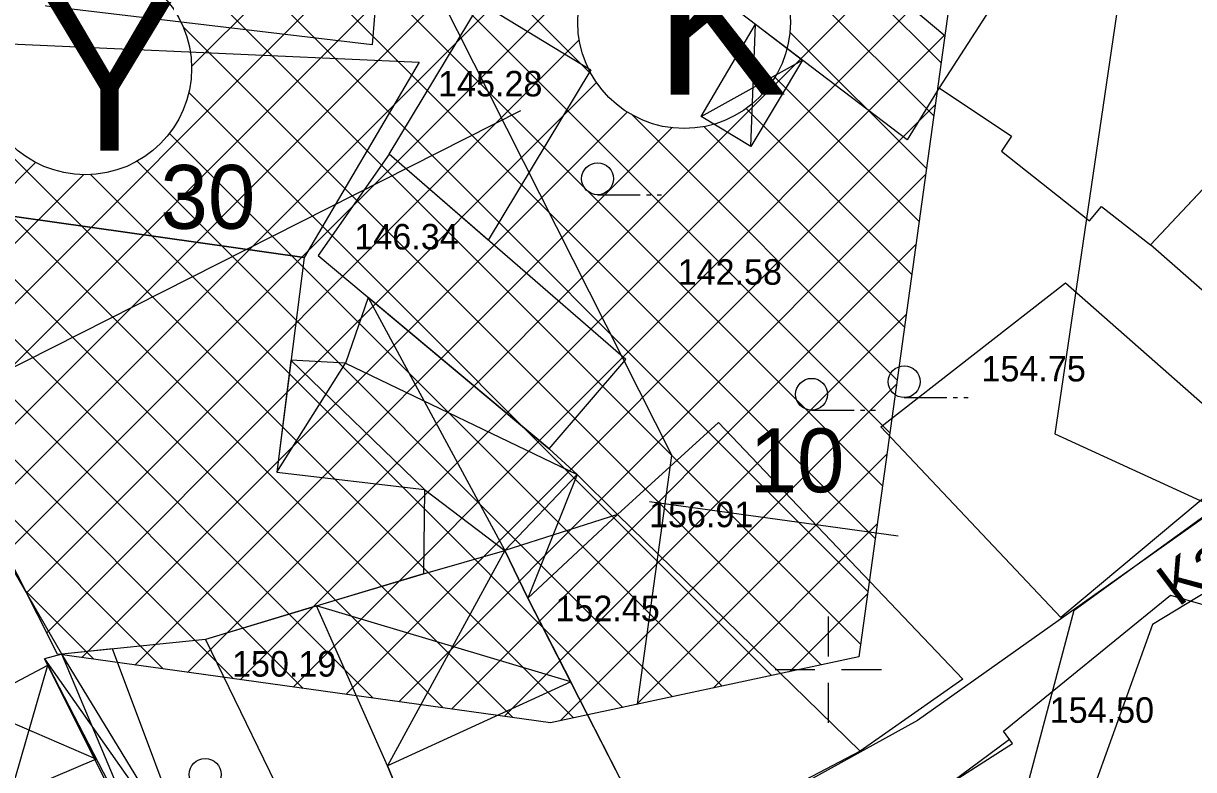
# Model space of a CAD drawing. Extents: x 419677 to 421689, y 4450851 to 4452923.
# Drawn here: x 420262.2 to 420317.2, y 4452095.3 to 4452130.4 of the extents above; entities that cross this region are included whole.
import ezdxf

# ---------------------------------------------------------------- set-up
doc = ezdxf.new("R2010")
doc.units = 0
for name, color, linetype in [('AA_HH', 7, 'Continuous'), ('Level 10', 7, 'Continuous'), ('Level 15', 7, 'Continuous'), ('Level 20', 7, 'Continuous'), ('Level 28', 7, 'Continuous'), ('Level 29', 7, 'Continuous'), ('Level 30', 7, 'Continuous'), ('Level 62', 7, 'Continuous')]:
    doc.layers.add(name, color=color, linetype=linetype)

msp = doc.modelspace()

# ---------------------------------------------------------------- linework, layer by layer
at = {"layer": 'AA_HH'}
for p, q in [((420296.367, 4452124.59), (420296.576, 4452130.349)), ((420294.019, 4452125.996), (420298.79, 4452128.658)), ((420289.155, 4452122.326), (420291.155, 4452122.326)), ((420291.455, 4452122.326), (420291.655, 4452122.326)), ((420291.955, 4452122.326), (420292.155, 4452122.326)), ((420278.367, 4452117.495), (420284.791, 4452105.599)), ((420274.734, 4452114.546), (420281.02, 4452108.463)), ((420274.063, 4452109.279), (420277.306, 4452114.405)), ((420277.306, 4452114.405), (420288.196, 4452109.172)), ((420303.575, 4452112.786), (420305.575, 4452112.786)), ((420305.875, 4452112.786), (420306.075, 4452112.786)), ((420306.375, 4452112.786), (420306.575, 4452112.786)), ((420299.219, 4452112.194), (420301.219, 4452112.194)), ((420301.519, 4452112.194), (420301.719, 4452112.194)), ((420302.019, 4452112.194), (420302.219, 4452112.194)), ((420288.196, 4452109.172), (420285.879, 4452103.365)), ((420290.094, 4452107.295), (420284.791, 4452105.599)), ((420284.791, 4452105.599), (420279.269, 4452095.476)), ((420287.89, 4452099.431), (420275.932, 4452102.992)), ((420300, 4452102.5), (420300, 4452100.625)), ((420270.374, 4452090.223), (420263.962, 4452100.732)), ((420268.807, 4452089.229), (420263.962, 4452100.732)), ((420261.523, 4452094.065), (420263.305, 4452100.204)), ((420268.807, 4452089.229), (420263.149, 4452100.507)), ((420263.149, 4452100.507), (420270.374, 4452090.223)), ((420297.5, 4452100), (420299.375, 4452100)), ((420300, 4452100), (420300, 4452100)), ((420300.625, 4452100), (420302.5, 4452100)), ((420300, 4452099.375), (420300, 4452097.5)), ((420265.58, 4452095.798), (420259.711, 4452098.314))]:
    msp.add_line(p, q, dxfattribs=at)
for points in [[(420252.141, 4452118.284), (420256.069, 4452148.592), (420262.149, 4452187.413), (420262.61, 4452188.31), (420262.78, 4452188.76), (420263.144, 4452189.538), (420263.465, 4452189.953), (420295.785, 4452163.899), (420336.018, 4452130.364), (420340.603, 4452126.704), (420341.067, 4452126.076), (420341.172, 4452125.645), (420340.83, 4452124.652), (420326.41, 4452113.335), (420304.202, 4452097.602), (420273.848, 4452080.854)], [(420405.725, 4452057.394), (420343.41, 4452076.627), (420303.176, 4452088.61), (420300.039, 4452090.002), (420299.731, 4452090.216), (420308.524, 4452096.729)]]:
    msp.add_lwpolyline(points, dxfattribs=at)
for points in [[(420258.177, 4452152.252), (420266.921, 4452150.994), (420281.18, 4452140.104), (420280.067, 4452135.62), (420279.068, 4452135.763), (420278.558, 4452129.368), (420256.096, 4452132.044)], [(420307.911, 4452151.511), (420316.404, 4452144.336), (420313.965, 4452140.894), (420305.219, 4452127.352), (420303.706, 4452124.902), (420294.748, 4452131.746), (420300.695, 4452140.202), (420307.911, 4452151.511)], [(420313.965, 4452140.894), (420305.219, 4452127.352), (420308.622, 4452125.08), (420308.143, 4452124.381), (420312.287, 4452121.093), (420312.847, 4452121.768), (420315.159, 4452119.971), (420325.713, 4452131.191)], [(420283.654, 4452131.354), (420288.842, 4452128.191), (420284.002, 4452120.192), (420279.346, 4452124.232)], [(420296.367, 4452124.59), (420294.019, 4452125.996), (420296.576, 4452130.349), (420298.79, 4452128.658)], [(420280.762, 4452128.55), (420275.349, 4452119.373), (420255.291, 4452122.217), (420256.274, 4452129.657)], [(420334.236, 4452120.22), (420323.446, 4452112.703), (420315.159, 4452119.971), (420323.621, 4452128.966)], [(420279.346, 4452124.232), (420276.008, 4452119.469), (420286.872, 4452110.377), (420290.475, 4452114.576)], [(420281.02, 4452108.463), (420280.972, 4452104.509), (420270.71, 4452101.421), (420263.962, 4452100.732), (420254.598, 4452116.937), (420255.291, 4452122.217), (420275.349, 4452119.373), (420274.063, 4452109.279)], [(420311.155, 4452118.177), (420320.215, 4452110.209), (420310.945, 4452102.45), (420302.477, 4452111.419)], [(420278.367, 4452117.495), (420277.306, 4452114.405), (420274.734, 4452114.546), (420274.063, 4452109.279), (420281.02, 4452108.463), (420284.791, 4452105.599), (420288.196, 4452109.172), (420286.872, 4452110.377)], [(420290.094, 4452107.295), (420294.835, 4452111.612), (420306.338, 4452099.551), (420301.498, 4452096.164)], [(420288.196, 4452109.172), (420290.094, 4452107.295), (420285.879, 4452103.365), (420284.791, 4452105.599)], [(420292.084, 4452091.226), (420285.879, 4452103.365), (420290.094, 4452107.295), (420301.498, 4452096.164)], [(420284.791, 4452105.599), (420285.879, 4452103.365), (420287.89, 4452099.431), (420279.269, 4452095.476), (420275.932, 4452102.992), (420280.972, 4452104.509)], [(420301.689, 4452090.182), (420305.754, 4452094.667), (420308.673, 4452096.525), (420308.245, 4452097.109), (420316.103, 4452103.504), (420317.626, 4452103.064), (420317.631, 4452084.836), (420305.578, 4452088.444), (420305.84, 4452088.826)], [(420277.898, 4452085.186), (420282.583, 4452087.458), (420279.269, 4452095.476), (420275.932, 4452102.992), (420270.71, 4452101.421), (420275.081, 4452092.419)], [(420267.278, 4452092.509), (420268.807, 4452089.229), (420270.374, 4452090.223), (420270.374, 4452090.223), (420266.333, 4452100.974), (420263.962, 4452100.732), (420263.149, 4452100.507), (420267.278, 4452092.509)], [(420265.58, 4452095.798), (420261.523, 4452094.065), (420259.711, 4452098.314), (420263.305, 4452100.204)], [(420279.269, 4452095.476), (420282.759, 4452087.033), (420292.084, 4452091.226), (420287.89, 4452099.431)]]:
    msp.add_lwpolyline(points, close=True, dxfattribs=at)
for centre in [(420289.155, 4452123.077), (420303.575, 4452113.536), (420299.219, 4452112.944), (420270.7, 4452095.074)]:
    msp.add_circle(centre, 0.75, dxfattribs=at)
at = {"layer": 'Level 10'}
for points in [[(420307.877, 4452088.939), (420311.575, 4452102.803), (420341.372, 4452124.392), (420225.253, 4452219.297), (420221.566, 4452216.309), (420240.697, 4452122.918), (420266.112, 4452075.76), (420281.141, 4452057.098), (420289.665, 4452048.961)], [(420172.492, 4452177.283), (420195.149, 4452176.78), (420242.848, 4452175.53), (420253.006, 4452156.4), (420287.317, 4452153.757), (420313.693, 4452131.767), (420310.654, 4452111.087), (420327.406, 4452103.4), (420329.01, 4452096.964), (420314.753, 4452088.203), (420314.554, 4452087.519)], [(420408.198, 4452069.984), (420345.402, 4452120.383), (420315.25, 4452102.126), (420310.494, 4452088.921)]]:
    msp.add_lwpolyline(points, dxfattribs=at)
at = {"layer": 'Level 15'}
for p, q in [((420305.308, 4452128.519), (420236.243, 4452197.584)), ((420304.963, 4452126.035), (420235.898, 4452195.101)), ((420270.06, 4452128.349), (420297.687, 4452155.976)), ((420257.549, 4452113.009), (420299.224, 4452154.684)), ((420258.498, 4452111.13), (420300.76, 4452153.391)), ((420259.448, 4452109.251), (420302.296, 4452152.099)), ((420260.397, 4452107.372), (420303.832, 4452150.807)), ((420288.857, 4452127.999), (420271.551, 4452145.305)), ((420288.015, 4452097.729), (420242.039, 4452143.704)), ((420302.897, 4452111.131), (420270.594, 4452143.434)), ((420302.552, 4452108.647), (420269.298, 4452141.901)), ((420302.208, 4452106.163), (420267.684, 4452140.687)), ((420301.863, 4452103.679), (420265.716, 4452139.826)), ((420301.519, 4452101.195), (420263.271, 4452139.443)), ((420285.17, 4452097.745), (420244.928, 4452137.987)), ((420269.869, 4452099.873), (420306.401, 4452136.405)), ((420261.347, 4452105.493), (420289.698, 4452133.844)), ((420272.352, 4452099.528), (420305.946, 4452133.121)), ((420281.884, 4452098.202), (420247.817, 4452132.27)), ((420299.667, 4452100.219), (420269.661, 4452130.225)), ((420274.835, 4452099.182), (420305.49, 4452129.838)), ((420304.619, 4452123.551), (420298.199, 4452129.971)), ((420262.296, 4452103.614), (420288.29, 4452129.608)), ((420304.274, 4452121.067), (420297.496, 4452127.845)), ((420263.246, 4452101.735), (420289.108, 4452127.596)), ((420297.336, 4452099.721), (420269.929, 4452127.127)), ((420278.599, 4452098.659), (420250.706, 4452126.552)), ((420277.318, 4452098.837), (420305.035, 4452126.554)), ((420264.903, 4452100.564), (420290.551, 4452126.212)), ((420303.241, 4452113.615), (420290.781, 4452126.075)), ((420303.93, 4452118.583), (420296.136, 4452126.377)), ((420267.386, 4452100.218), (420292.64, 4452125.473)), ((420303.585, 4452116.099), (420294.157, 4452125.527)), ((420295.006, 4452099.223), (420269.018, 4452125.21)), ((420255.65, 4452116.767), (420262.727, 4452123.844)), ((420292.676, 4452098.725), (420267.5, 4452123.901)), ((420256.6, 4452114.888), (420264.978, 4452123.267)), ((420290.345, 4452098.227), (420265.3, 4452123.272)), ((420279.801, 4452098.492), (420304.58, 4452123.27)), ((420275.314, 4452099.116), (420253.595, 4452120.835)), ((420282.285, 4452098.147), (420304.124, 4452119.986)), ((420284.768, 4452097.801), (420303.669, 4452116.703)), ((420272.029, 4452099.573), (420256.483, 4452115.118)), ((420287.39, 4452097.595), (420303.214, 4452113.419)), ((420290.987, 4452098.364), (420302.759, 4452110.135)), ((420268.743, 4452100.03), (420259.372, 4452109.401)), ((420294.584, 4452099.133), (420302.303, 4452106.852)), ((420265.458, 4452100.486), (420262.261, 4452103.683)), ((420298.182, 4452099.901), (420301.848, 4452103.568))]:
    msp.add_line(p, q, dxfattribs=at)
at = {"layer": 'Level 20'}
for p, q in [((420283.721, 4452148.122), (420305.487, 4452129.814)), ((420277.285, 4452140.47), (420292.651, 4452110.059)), ((420285.535, 4452126.266), (420256.705, 4452111.699)), ((420291.032, 4452098.373), (420292.651, 4452110.059)), ((420291.597, 4452107.906), (420303.283, 4452106.287))]:
    msp.add_line(p, q, dxfattribs=at)
at = {"layer": 'Level 28'}
msp.add_lwpolyline([(420307.921, 4452147.368), (420301.436, 4452100.597), (420286.941, 4452097.499), (420263.757, 4452100.723)], dxfattribs=at)
at = {"layer": 'Level 29'}
msp.add_line((420263.757, 4452100.723), (420235.708, 4452156.234), dxfattribs=at)
at = {"layer": 'Level 30'}
for centre in [(420293.221, 4452130.439), (420265.061, 4452128.266)]:
    msp.add_circle(centre, 5, dxfattribs=at)
at = {"layer": 'Level 62'}
for radius, start, end in [(283.529, 191.1934, 210.35878), (275.029, 202.37988, 213.0871)]:
    msp.add_arc((420509.913, 4452203.553), radius, start, end, dxfattribs=at)

# ---------------------------------------------------------------- texts
at = {"layer": 'AA_HH'}
for s, p in [('145.28', (420281.652, 4452126.948)), ('146.34', (420277.716, 4452119.752)), ('154.75', (420307.207, 4452113.548)), ('156.91', (420291.572, 4452106.697)), ('152.45', (420287.169, 4452102.277)), ('150.19', (420271.96, 4452099.672)), ('154.50', (420310.417, 4452097.5))]:
    msp.add_text(s, height=1.2, dxfattribs=at).set_placement(p)
for s, height, rotation, p in [('142.58 ', 1.2, 0.0026, (420292.919, 4452118.095)), ('Kanarya   Sokak', 2, 37.0056, (420316.462, 4452102.918))]:
    msp.add_text(s, height=height, rotation=rotation, dxfattribs=at).set_placement(p)
at = {"layer": 'Level 20'}
for s, p in [('30', (420268.594, 4452120.724)), ('10', (420296.304, 4452108.338))]:
    msp.add_text(s, height=3, dxfattribs=at).set_placement(p)
at = {"layer": 'Level 30'}
for s, p in [('K', (420291.823, 4452127.028)), ('Y', (420263.081, 4452124.392))]:
    msp.add_text(s, height=7, dxfattribs=at).set_placement(p)

doc.saveas('drawing.dxf')
